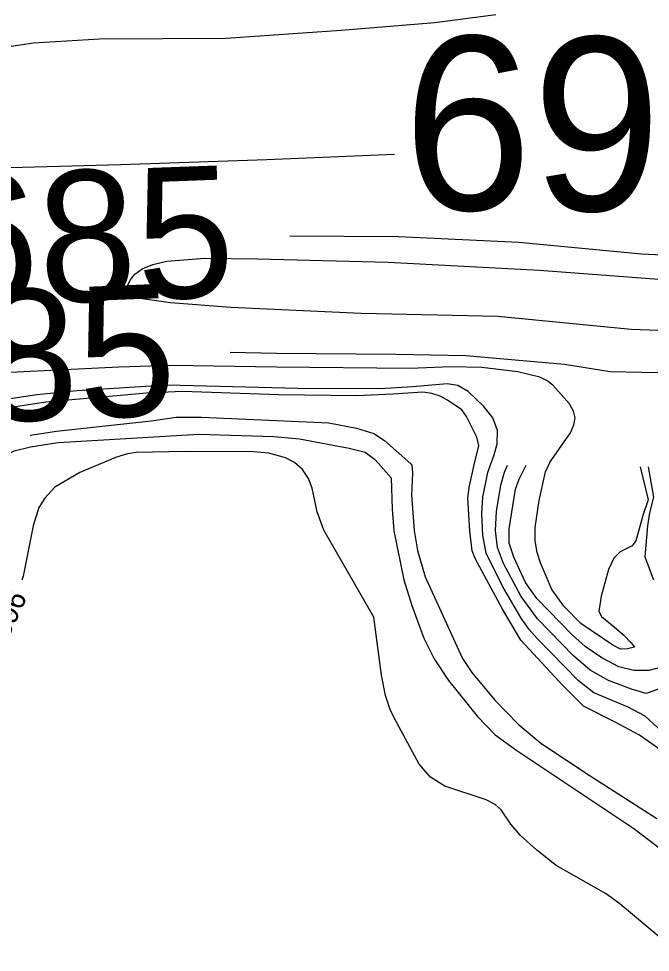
# Model space of a CAD drawing. Extents: x -291892836 to 2945206, y -477993085 to 1832792.
# Drawn here: x 1850712.5 to 1850832.6, y 543736.5 to 543914.3 of the extents above; entities that cross this region are included whole.
import ezdxf

# ---------------------------------------------------------------- set-up
doc = ezdxf.new("R2010")
doc.units = 0
for name, color, linetype in [('DT_X_Contour_Minor', 7, 'Continuous'), ('DT_X_Terrain_Ground_Line', 7, 'Continuous'), ('Level 19', 7, 'Continuous')]:
    doc.layers.add(name, color=color, linetype=linetype)

msp = doc.modelspace()

# ---------------------------------------------------------------- linework, layer by layer
at = {"layer": 'DT_X_Contour_Minor'}
for points in [[(1850803.23, 543914.97), (1850791.66, 543913.46), (1850773.85, 543911.98), (1850751.96, 543910.48), (1850727.84, 543910.36), (1850715.32, 543909.6), (1850705.46, 543908.16), (1850698.25, 543906.93), (1850670.74, 543905.68), (1850663.94, 543905.97), (1850651.9, 543907.25), (1850640.81, 543908.32), (1850613.93, 543909.05)], [(1850612.93, 543885.31), (1850634.43, 543884.6), (1850662.38, 543884.11), (1850679.66, 543884.17), (1850703.83, 543885.74), (1850731.89, 543886.49), (1850759.66, 543887.47), (1850783.99, 543888.44)], [(1851062.14, 543866.44), (1851067.79, 543869.08), (1851077.81, 543871.21), (1851079.17, 543871.81), (1851077.35, 543872.06), (1851050.19, 543872.2), (1851042.77, 543871.97), (1851019.21, 543869.97), (1850997.61, 543869.47), (1850979.73, 543868.51), (1850959.93, 543868.52), (1850958.82, 543868.6), (1850944.17, 543868.49), (1850916.21, 543870.9), (1850908.51, 543871.04), (1850886.35, 543870.5), (1850860.78, 543868.66), (1850852.32, 543868.4), (1850830.95, 543869.46), (1850807.59, 543871.63), (1850784.77, 543872.73), (1850764.09, 543872.86)], [(1850856.19, 543854.08), (1850828.95, 543855.11), (1850803.62, 543857.57), (1850777.61, 543858.11), (1850752.84, 543859.26), (1850741.36, 543860.16), (1850735.6, 543861.01), (1850733.98, 543861.63), (1850733.22, 543862.45), (1850733.17, 543863.42), (1850733.67, 543864.5), (1850734.57, 543865.61), (1850735.98, 543866.64), (1850738.01, 543867.49), (1850740.68, 543868.07), (1850747.87, 543868.69), (1850757.99, 543868.56), (1850782.76, 543867.91), (1850811.52, 543866.4), (1850829.16, 543865.06), (1850844.41, 543863.92)], [(1850752.7, 543850.77), (1850761.5, 543850.61), (1850784.19, 543850.41), (1850797.56, 543850.15), (1850816.29, 543848.51), (1850824.98, 543847.09), (1850837.03, 543846.85), (1850839.9, 543846.35), (1850846.41, 543845.3), (1850849.55, 543845.15), (1850864.2, 543845.65), (1850888.36, 543847.15), (1850911.29, 543847.71), (1850916.87, 543848.12), (1850923.81, 543849.39), (1850926.23, 543849.25), (1850927.6, 543848.69), (1850928.53, 543847.56), (1850929.74, 543844.86), (1850930.18, 543841.25), (1850930.03, 543837.72)], [(1850813.25, 543829.19), (1850813.57, 543829.91), (1850817.42, 543835.45), (1850818.09, 543836.93), (1850818.32, 543838.27), (1850818.04, 543839.57), (1850817.26, 543840.92), (1850814.08, 543844.48), (1850813.02, 543845.34), (1850811.63, 543846.03), (1850807.44, 543847.04), (1850800.56, 543847.85), (1850794.7, 543848.01), (1850786.93, 543847.7), (1850761.54, 543847.94), (1850741.66, 543848.27), (1850731.53, 543847.95), (1850710.9, 543846.93)], [(1850802.24, 543829.33), (1850802.91, 543831.24), (1850803.5, 543833.32), (1850803.53, 543835.89), (1850802.64, 543838.26), (1850800.98, 543840.47), (1850797.95, 543843.31), (1850796.02, 543844.45), (1850793.98, 543844.75), (1850787.47, 543844.16), (1850781.23, 543843.83), (1850765.59, 543843.89), (1850740.7, 543844.47), (1850723.58, 543843.42), (1850715.95, 543842.68), (1850708.69, 543841.61), (1850704.21, 543840.47), (1850702.92, 543839.69), (1850702.06, 543838.68), (1850701.91, 543838.32)], [(1850799.14, 543829.36), (1850799.8, 543832.18), (1850800, 543832.99), (1850799.65, 543834.59), (1850797.69, 543838.51), (1850796.78, 543839.79), (1850794.03, 543841.67), (1850792.65, 543842.4), (1850791.06, 543842.94), (1850789.33, 543843.14), (1850783.67, 543842.76), (1850776.8, 543842.5), (1850762, 543842.69), (1850743.66, 543843.29), (1850736.83, 543842.98), (1850717.65, 543841.27), (1850707.31, 543839.7), (1850705.91, 543839.29), (1850705.12, 543838.78), (1850704.47, 543837.65)], [(1850714.67, 543834.98), (1850719.7, 543835.72), (1850737.71, 543837.73), (1850742.43, 543838.4), (1850747.25, 543838.38), (1850771.47, 543837.31), (1850776.72, 543836.3), (1850780.01, 543835.31), (1850782.09, 543833.98), (1850787.05, 543829.51)], [(1850720.08, 543833.56), (1850746.73, 543835.16), (1850761.01, 543834.74), (1850765.92, 543834.29), (1850775.34, 543832.53), (1850778.37, 543831.76), (1850780.16, 543830.42), (1850780.92, 543829.58)], [(1850695.63, 543797.05), (1850699.77, 543805.94), (1850705.35, 543822), (1850708.02, 543829.59), (1850709.73, 543830.98), (1850711.66, 543831.97), (1850714.74, 543832.78), (1850719.55, 543833.53), (1850720.08, 543833.56)], [(1850764.97, 543829.78), (1850764.96, 543829.78), (1850763.25, 543830.7), (1850760.09, 543831.54), (1850757.15, 543831.79), (1850744.17, 543831.87), (1850734.85, 543831.69), (1850733.21, 543831.4), (1850730.9, 543830.72)], [(1850730.9, 543830.72), (1850730.8, 543830.69), (1850724.15, 543827.88), (1850719.36, 543825.09), (1850717.46, 543822.98), (1850716.32, 543821.2), (1850715.27, 543817.75), (1850713.34, 543808.15), (1850713.06, 543807.37)], [(1850837.81, 543736.55), (1850826.87, 543745.73), (1850824.25, 543747.66), (1850814.73, 543753.1), (1850811.04, 543756), (1850807.93, 543758.79), (1850806.08, 543760.92), (1850804.28, 543763.66), (1850803.1, 543764.67), (1850801.42, 543765.57), (1850793.51, 543768.18), (1850790.81, 543769.86), (1850788.67, 543772.39), (1850784.32, 543780.37), (1850783.19, 543782.57), (1850782.23, 543785.42), (1850781.48, 543789.33), (1850780.05, 543800.32), (1850770.53, 543816.9), (1850769.26, 543820.37), (1850768.33, 543824.89), (1850767.58, 543826.76), (1850766.44, 543828.44), (1850764.97, 543829.78)], [(1850780.92, 543829.58), (1850783.35, 543826.88), (1850783.55, 543820.9), (1850783.84, 543816.8), (1850785.74, 543807.46), (1850787.29, 543802.55), (1850789.52, 543796.34), (1850791.51, 543792.38), (1850794.22, 543788.28), (1850799.78, 543781.41), (1850803.09, 543777.95), (1850807.26, 543774.97), (1850829.46, 543760.14), (1850839.08, 543752.81)], [(1850787.05, 543829.51), (1850787.24, 543829.34), (1850787.39, 543827.74), (1850787.22, 543823.59), (1850787.71, 543816.85), (1850788.37, 543813.01), (1850789.82, 543808.01), (1850796.9, 543792.45), (1850798.67, 543789.79), (1850803.06, 543784.54), (1850807.51, 543779.95), (1850811.78, 543776.38), (1850820.98, 543770.24), (1850833.83, 543762.01)], [(1850834.64, 543775.03), (1850830.57, 543777.88), (1850825.84, 543780.45), (1850819.93, 543783.42), (1850815.99, 543787.33), (1850807.99, 543795.96), (1850804.49, 543801.84), (1850799.29, 543811.54), (1850798.76, 543812.95), (1850798.28, 543816.72), (1850797.89, 543823.05), (1850798.2, 543825.33), (1850799.14, 543829.36)], [(1850840.58, 543773.27), (1850831.62, 543781.53), (1850828.42, 543783.22), (1850821.89, 543785.91), (1850818.98, 543788.21), (1850811.07, 543796.27), (1850809.58, 543797.98), (1850808.03, 543800.15), (1850804.49, 543806.24), (1850801.39, 543812.55), (1850800.78, 543815.96), (1850800.55, 543820.08), (1850800.79, 543823.2), (1850801.72, 543827.86), (1850802.24, 543829.33)], [(1850840.14, 543788.71), (1850831.83, 543785.8), (1850829.04, 543786.63), (1850824.67, 543788.26), (1850821.17, 543790.24), (1850817.98, 543793.01), (1850811.16, 543800.01), (1850808.04, 543804.27), (1850804.68, 543810.57), (1850803.58, 543813.63), (1850803.16, 543816.84), (1850803.34, 543820.45), (1850804.17, 543825.47), (1850804.9, 543827.94), (1850805.48, 543829.29)], [(1850836.69, 543791.32), (1850832.36, 543790.21), (1850829.51, 543790.18), (1850826.64, 543790.92), (1850823.41, 543792.58), (1850820.24, 543794.78), (1850817.78, 543796.99), (1850811.06, 543803.88), (1850808.91, 543806.96), (1850806.67, 543811.74), (1850805.79, 543814.42), (1850805.8, 543817.13), (1850806.98, 543824.69), (1850807.68, 543826.61), (1850809.01, 543829.25)], [(1850830.72, 543828.98), (1850832.2, 543822.65), (1850831.22, 543819.67), (1850830.46, 543816.92), (1850829.84, 543814.85), (1850829.14, 543813.94), (1850826.86, 543812.78), (1850825.66, 543811.58), (1850824.66, 543809.42), (1850823.28, 543804.35), (1850822.85, 543801.42), (1850823.32, 543800.45), (1850825.73, 543798.49), (1850827.6, 543796.94), (1850828.96, 543795.45), (1850829.59, 543794.66), (1850828.29, 543794.29), (1850826.93, 543794.25), (1850825.5, 543795), (1850819.42, 543799.13), (1850816.17, 543802.42), (1850813.88, 543805.63), (1850811.75, 543810.66), (1850811.11, 543812.64), (1850810.73, 543814.89), (1850810.73, 543817.4), (1850811.46, 543822.54), (1850812.71, 543827.99), (1850813.25, 543829.19)], [(1850832.19, 543828.97), (1850833.2, 543823.16), (1850832.49, 543820.22), (1850832.09, 543817.71), (1850831.55, 543811.82), (1850833.21, 543807.45)]]:
    msp.add_lwpolyline(points, dxfattribs=at)

# ---------------------------------------------------------------- texts
at = {"layer": 'DT_X_Terrain_Ground_Line'}
for s, height, rotation, p in [('690', 33, 359.6284, (1850785.5, 543877.95)), ('685', 25, 2.1085, (1850698.06, 543859.38)), ('685', 25, 2.2746, (1850686.98, 543836.68))]:
    msp.add_text(s, height=height, rotation=rotation, dxfattribs=at).set_placement(p)
at = {"layer": 'Level 19'}
msp.add_text('696', height=4, rotation=65.237, dxfattribs=at).set_placement((1850710.43, 543796.08))

doc.saveas('drawing.dxf')
